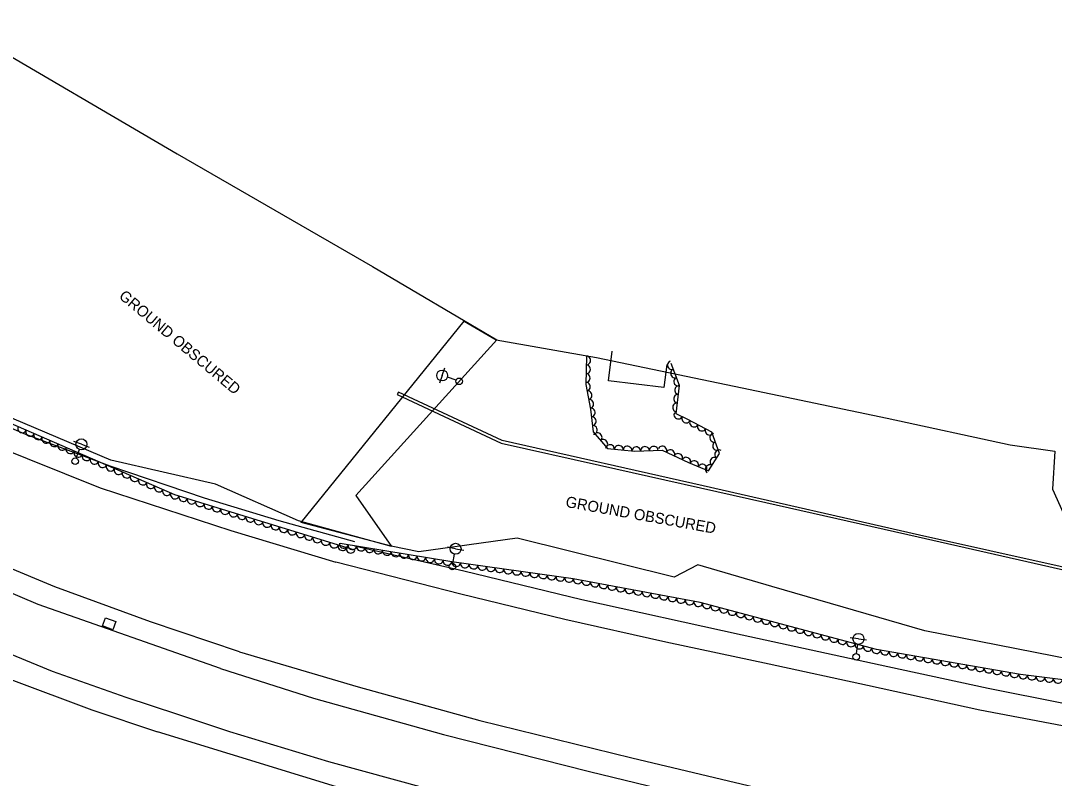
# Model space of a CAD drawing. Extents: x 1722896 to 1754269, y 648279 to 666297.
# Drawn here: x 1728856.3 to 1729327.9, y 652833.2 to 653178.9 of the extents above; entities that cross this region are included whole.
import ezdxf

# ---------------------------------------------------------------- set-up
doc = ezdxf.new("R2010")
doc.units = 0
for name, color, linetype in [('DESIGN - CENTERLINE - Proposed Text', 7, 'Continuous'), ('DESIGN - SCRATCH - User 1', 7, 'Continuous'), ('SURVEY - CENTERLINE - Preliminary', 7, 'Continuous'), ('SURVEY - CENTERLINE - Preliminary Text', 7, 'Continuous'), ('SURVEY - DRAINAGE - Natural Features', 7, 'Continuous'), ('SURVEY - DTM - Breaklines', 7, 'Continuous'), ('SURVEY - VEGETATION - Features with Text', 7, 'Continuous')]:
    doc.layers.add(name, color=color, linetype=linetype)

msp = doc.modelspace()

# ---------------------------------------------------------------- linework, layer by layer
at = {"layer": 'DESIGN - CENTERLINE - Proposed Text'}
msp.add_lwpolyline([(1729151.07, 653022.08), (1729149.66, 653011.6), (1729124.51, 653014.57), (1729126.15, 653028.17)], dxfattribs=at)
at = {"layer": 'DESIGN - SCRATCH - User 1'}
for points in [[(1729362.64, 652922.7), (1729266.32, 652944.1), (1729167.7, 652966.74), (1729076.02, 652987.28), (1729028.61, 653009.35), (1729028.09, 653008.35)], [(1729028.09, 653008.35), (1729075.43, 652986.2), (1729120.42, 652976.08), (1729196.22, 652959.02), (1729265.71, 652943.37), (1729325.44, 652929.93), (1729423.21, 652907.47)]]:
    msp.add_lwpolyline(points, dxfattribs=at)
at = {"layer": 'SURVEY - CENTERLINE - Preliminary'}
for points in [[(1728347.14, 653613.4), (1728422.44, 653482.85), (1728484.88, 653374.68), (1728555.62, 653332.36), (1728660.27, 653273.47), (1728752.84, 653219.56), (1728834.53, 653172.64), (1728927.69, 653118.22), (1729016.71, 653066.76), (1729073.46, 653033.22), (1729009.2, 652962.23), (1729025.44, 652938.98)], [(1729025.44, 652938.98), (1728983.05, 652950.75), (1728945.21, 652967.39), (1728897.36, 652978.41), (1728828.06, 653007.8), (1728765.82, 653035.37), (1728696.37, 653073.67), (1728627.12, 653119.03), (1728560.75, 653167.91), (1728519.89, 653201.22), (1728463.57, 653252.92), (1728393.97, 653323.6), (1728323.9, 653411.12), (1728259.5, 653503.26), (1728204.97, 653590.83), (1728225.69, 653606.96)], [(1729360.96, 652882.35), (1729268.83, 652900.44), (1729198.94, 652920.74), (1729165.27, 652930.68), (1729154.38, 652925.04), (1729082.76, 652942.81), (1729037.89, 652936.56), (1729025.36, 652939.11), (1728984.27, 652950), (1729058.63, 653041.82)], [(1729058.63, 653041.82), (1729073.17, 653033.36), (1729118.97, 653025.26), (1729185.52, 653011.33), (1729251.58, 652997.52), (1729307.77, 652985.42), (1729328.13, 652982.44), (1729327.01, 652965.19), (1729336.81, 652943.5)]]:
    msp.add_lwpolyline(points, dxfattribs=at)
at = {"layer": 'SURVEY - CENTERLINE - Preliminary Text'}
for points in [[(1728186.39, 653589.42), (1728207.62, 653554.27), (1728235.91, 653508.6), (1728266.56, 653462.8), (1728295.87, 653421.26), (1728326.73, 653381.65), (1728358.07, 653344.29), (1728387.56, 653311.6), (1728420.72, 653276.81), (1728453.38, 653244.85), (1728488.14, 653212.65), (1728525.99, 653179.79), (1728567.76, 653145.91), (1728613.33, 653111.9), (1728660.86, 653079.8), (1728707.4, 653051.54), (1728753.51, 653026.84), (1728797.87, 653004.89), (1728842.78, 652985.62), (1728892.53, 652965.82), (1728952.16, 652946.23), (1729000.03, 652931.84)], [(1728956.15, 652890.93), (1728915.46, 652904.6), (1728871.78, 652920.62), (1728823.89, 652940.47), (1728779.83, 652961.06), (1728734.93, 652983.89), (1728687.55, 653010.92), (1728639.67, 653041), (1728595.92, 653071.26), (1728550.01, 653106), (1728501.04, 653147.67), (1728464.72, 653180.27), (1728431.32, 653212.21), (1728395.68, 653248.68), (1728358.05, 653289.84), (1728326.87, 653325.83), (1728293.99, 653366.06), (1728260.47, 653410.38), (1728229.33, 653454.87), (1728197.27, 653503.88), (1728169.01, 653549.54), (1728150.8, 653580.53)], [(1728947.46, 652883.31), (1728864.28, 652912.45), (1728794.44, 652942.17), (1728712.03, 652984.85), (1728645.42, 653025.14), (1728590.41, 653062.9), (1728551.73, 653092.05), (1728511.67, 653124.5), (1728471.84, 653159.8), (1728433.24, 653195.88), (1728392.62, 653236.52), (1728355.07, 653277.43), (1728312.97, 653326.06), (1728274.75, 653373.53), (1728244.36, 653414.5), (1728211.08, 653462.8), (1728179.82, 653511.6), (1728154.14, 653554.57), (1728140.81, 653577.59)], [(1728115.83, 653569.15), (1728119.68, 653562.24), (1728165.3, 653486.52), (1728200.29, 653432.7), (1728237.06, 653380.5), (1728276.45, 653330.5), (1728317.8, 653280.96), (1728361.72, 653232.05), (1728407.71, 653185.4), (1728458.34, 653137.42), (1728502.77, 653098.24), (1728548.52, 653061.79), (1728581.44, 653037.45), (1728613.09, 653016.15), (1728650.77, 652991.4), (1728678.59, 652974.11), (1728724.43, 652948.71), (1728774.85, 652923.69), (1728834.79, 652896.93), (1728870.6, 652882.15), (1728904.28, 652870.28), (1728927.75, 652862.44)], [(1728106.09, 653565.38), (1728132.01, 653521.27), (1728163.72, 653470.23), (1728198.73, 653417.17), (1728230.29, 653372.8), (1728264.51, 653328.43), (1728301.95, 653283.06), (1728340.47, 653239.31), (1728379.11, 653198.88), (1728422.78, 653155.92), (1728471.99, 653111.28), (1728522.12, 653069.47), (1728567.95, 653034.36), (1728615.7, 653001.31), (1728659.19, 652974.23), (1728715.79, 652941.63), (1728781.32, 652908.78), (1728851.78, 652878.35), (1728888.7, 652864.48), (1728918.71, 652854.37)], [(1729008.7, 652941.14), (1728974.21, 652950.68), (1728940.13, 652960.99), (1728897.15, 652975.68), (1728857.81, 652990.44), (1728817.74, 653007.7), (1728784.45, 653023.27), (1728737.69, 653047.08), (1728695.19, 653070.74), (1728660.3, 653092.84), (1728625.2, 653116.5), (1728591.29, 653140.62), (1728556.87, 653167.66)], [(1729332.06, 652867.31), (1729297.74, 652874.16), (1729251.92, 652884.16), (1729185.5, 652898.55), (1729112.25, 652914.71), (1729058.49, 652927.72), (1729008.62, 652939.2)], [(1729334.74, 652856.56), (1729293.83, 652864.36), (1729242.67, 652875.55), (1729197.72, 652885.25), (1729150.62, 652895.41), (1729104.59, 652905.72), (1729057.06, 652917.31), (1729000.03, 652931.84)], [(1728956.15, 652890.93), (1729010.29, 652874.92), (1729065.83, 652859.63), (1729135.05, 652842.49), (1729197.78, 652827.59), (1729263.16, 652812.24), (1729325.44, 652798.03), (1729390.09, 652782.81)], [(1728947.46, 652883.31), (1728989.83, 652869.72), (1729049.11, 652853.23), (1729115.83, 652836.33), (1729174.03, 652822.25), (1729236.28, 652807.87), (1729305.3, 652791.72), (1729368.24, 652777.24)], [(1728927.75, 652862.44), (1728951.61, 652854.51), (1728996.67, 652840.87), (1729041.76, 652828.53), (1729092.31, 652815.24), (1729151.73, 652801.37), (1729205.56, 652788.57), (1729270.79, 652773.64), (1729313.44, 652763.39), (1729359.16, 652752.98)], [(1730270.3, 652515.2), (1730228.96, 652529.12), (1730166.13, 652549.21), (1730105.7, 652566.49), (1730051.45, 652580.8), (1730001.69, 652593.2), (1729955.68, 652604.21), (1729906, 652615.94), (1729848.69, 652629.12), (1729783.93, 652644.03), (1729726.92, 652657.34), (1729658.34, 652673.01), (1729604.33, 652685.78), (1729534.44, 652701.71), (1729459.5, 652718.9), (1729384.48, 652736.76), (1729323.16, 652750.51), (1729258.16, 652765.72), (1729169.76, 652786), (1729121.61, 652797.37), (1729018.16, 652823.93), (1728918.71, 652854.37)]]:
    msp.add_lwpolyline(points, dxfattribs=at)
at = {"layer": 'SURVEY - DRAINAGE - Natural Features'}
msp.add_line((1728896.59, 652903.74), (1728896.59, 652903.74), dxfattribs=at)
msp.add_lwpolyline([(1728893.55, 652902.73), (1728894.94, 652906.48), (1728899.63, 652904.75), (1728898.24, 652901), (1728893.55, 652902.73)], dxfattribs=at)
at = {"layer": 'SURVEY - DTM - Breaklines'}
for p, q in [((1729048.57, 653017.01), (1729047.37, 653013.45)), ((1729048.57, 653017.01), (1729049.77, 653020.56)), ((1729054.96, 653014.84), (1729050.94, 653016.2)), ((1728883.99, 652985.61), (1728880.48, 652986.91)), ((1728883.99, 652985.61), (1728887.51, 652984.3)), ((1728881.64, 652979.28), (1728883.12, 652983.26)), ((1729054.7, 652937.94), (1729051.01, 652938.62)), ((1729054.7, 652937.94), (1729058.39, 652937.26)), ((1729053.48, 652931.3), (1729054.25, 652935.48)), ((1729238.52, 652896.85), (1729234.8, 652897.35)), ((1729237.62, 652890.16), (1729238.19, 652894.37)), ((1729238.52, 652896.85), (1729242.24, 652896.34))]:
    msp.add_line(p, q, dxfattribs=at)
for centre, radius in [((1729048.57, 653017.01), 2.5), ((1729056.38, 653014.36), 1.5), ((1728883.99, 652985.61), 2.5), ((1728881.12, 652977.87), 1.5), ((1729054.7, 652937.94), 2.5), ((1729053.21, 652929.83), 1.5), ((1729238.52, 652896.85), 2.5), ((1729237.42, 652888.67), 1.5)]:
    msp.add_circle(centre, radius, dxfattribs=at)
at = {"layer": 'SURVEY - VEGETATION - Features with Text'}
for points in [[(1729008.8, 652937.3), (1728926.54, 652962.62), (1728823.57, 653007.24), (1728745.63, 653042.32), (1728684.48, 653077.21), (1728614.85, 653124.77), (1728554.42, 653169.63), (1728506.38, 653209.8), (1728456.48, 653257.37), (1728401.52, 653313.09), (1728374.97, 653343), (1728338.77, 653388.42), (1728294.08, 653449.68), (1728255.51, 653505.86), (1728219.4, 653563.08), (1728202.4, 653593.4), (1728225.17, 653609.3), (1728252.04, 653612.82), (1728291.34, 653612.92), (1728347.43, 653614.57)], [(1729114.48, 653025.88), (1729114.09, 653012.86), (1729116.26, 653001.72), (1729117.54, 652991.36), (1729124.03, 652983.68), (1729136.46, 652982.55), (1729148.99, 652982.92), (1729160.91, 652977.34), (1729170.07, 652973.46), (1729175.07, 652981.47), (1729171.69, 652991.17), (1729160.71, 652996.9), (1729155.3, 652999.58), (1729156.83, 653012.49), (1729152.99, 653022.51)], [(1729355.14, 652875.31), (1729312.42, 652880.62), (1729246.74, 652892.05), (1729166.3, 652913.37), (1729108.35, 652924.3), (1729052.97, 652931.99), (1729002.08, 652940.38)]]:
    msp.add_lwpolyline(points, dxfattribs=at)
for centre, major_axis in [((1729114.3, 653019.88), (-0.06, -2)), ((1729114.42, 653023.88), (-0.06, -2)), ((1729153.3, 653021.7), (-0.72, 1.87)), ((1729114.18, 653015.88), (-0.06, -2)), ((1729154.73, 653017.97), (-0.72, 1.87)), ((1729114.28, 653011.9), (0.38, -1.96)), ((1729156.17, 653014.23), (-0.72, 1.87)), ((1729156.58, 653010.37), (0.24, 1.99)), ((1729115.04, 653007.98), (0.38, -1.96)), ((1729156.11, 653006.4), (0.24, 1.99)), ((1729115.8, 653004.05), (0.38, -1.96)), ((1729155.64, 653002.43), (0.24, 1.99)), ((1729116.46, 653000.11), (0.25, -1.98)), ((1729116.95, 652996.14), (0.25, -1.98)), ((1729156.31, 652999.08), (-1.79, 0.89)), ((1729159.89, 652997.3), (-1.79, 0.89)), ((1728856.87, 652992.81), (-1.84, 0.8)), ((1729117.44, 652992.17), (0.25, -1.98)), ((1729163.45, 652995.47), (-1.77, 0.93)), ((1729166.99, 652993.62), (-1.77, 0.93)), ((1728860.54, 652991.22), (-1.84, 0.8)), ((1728864.21, 652989.63), (-1.84, 0.8)), ((1728867.88, 652988.04), (-1.84, 0.8)), ((1729119.6, 652988.93), (1.29, -1.53)), ((1729170.54, 652991.77), (-1.77, 0.93)), ((1729172.58, 652988.61), (-0.66, 1.89)), ((1728871.55, 652986.45), (-1.84, 0.8)), ((1728875.22, 652984.86), (-1.84, 0.8)), ((1728878.89, 652983.27), (-1.84, 0.8)), ((1729122.18, 652985.87), (1.29, -1.53)), ((1729125.15, 652983.57), (1.99, -0.18)), ((1729129.14, 652983.21), (1.99, -0.18)), ((1729133.12, 652982.85), (1.99, -0.18)), ((1729137.11, 652982.57), (2, 0.06)), ((1729141.11, 652982.68), (2, 0.06)), ((1729145.1, 652982.8), (2, 0.06)), ((1729149.09, 652982.87), (1.81, -0.85)), ((1729173.9, 652984.83), (-0.66, 1.89)), ((1728882.56, 652981.68), (-1.84, 0.8)), ((1728886.23, 652980.09), (-1.84, 0.8)), ((1728889.9, 652978.5), (-1.84, 0.8)), ((1729152.71, 652981.17), (1.81, -0.85)), ((1729156.34, 652979.48), (1.81, -0.85)), ((1729159.96, 652977.78), (1.81, -0.85)), ((1729172.72, 652977.7), (1.06, 1.7)), ((1729174.83, 652981.1), (1.06, 1.7)), ((1728893.57, 652976.91), (-1.84, 0.8)), ((1728897.24, 652975.32), (-1.84, 0.8)), ((1728900.91, 652973.73), (-1.84, 0.8)), ((1729163.63, 652976.19), (1.84, -0.78)), ((1729167.31, 652974.63), (1.84, -0.78)), ((1729170.6, 652974.31), (1.06, 1.7)), ((1728904.59, 652972.14), (-1.84, 0.8)), ((1728908.26, 652970.55), (-1.84, 0.8)), ((1728911.93, 652968.96), (-1.84, 0.8)), ((1728915.6, 652967.37), (-1.84, 0.8)), ((1728919.27, 652965.78), (-1.84, 0.8)), ((1728922.94, 652964.19), (-1.84, 0.8)), ((1728926.61, 652962.6), (-1.91, 0.59)), ((1728930.43, 652961.43), (-1.91, 0.59)), ((1728934.26, 652960.25), (-1.91, 0.59)), ((1728938.08, 652959.07), (-1.91, 0.59)), ((1728941.9, 652957.9), (-1.91, 0.59)), ((1728945.72, 652956.72), (-1.91, 0.59)), ((1728949.55, 652955.54), (-1.91, 0.59)), ((1728953.37, 652954.36), (-1.91, 0.59)), ((1728957.19, 652953.19), (-1.91, 0.59)), ((1728961.02, 652952.01), (-1.91, 0.59)), ((1728964.84, 652950.83), (-1.91, 0.59)), ((1728968.66, 652949.66), (-1.91, 0.59)), ((1728972.49, 652948.48), (-1.91, 0.59)), ((1728976.31, 652947.3), (-1.91, 0.59)), ((1728980.13, 652946.13), (-1.91, 0.59)), ((1728983.95, 652944.95), (-1.91, 0.59)), ((1728987.78, 652943.77), (-1.91, 0.59)), ((1728991.6, 652942.6), (-1.91, 0.59)), ((1728995.42, 652941.42), (-1.91, 0.59)), ((1728999.25, 652940.24), (-1.91, 0.59)), ((1729003.07, 652939.07), (-1.91, 0.59)), ((1729003.65, 652940.12), (-1.97, 0.33)), ((1729006.89, 652937.89), (-1.91, 0.59)), ((1729007.6, 652939.47), (-1.97, 0.33)), ((1729011.55, 652938.82), (-1.97, 0.33)), ((1729015.49, 652938.17), (-1.97, 0.33)), ((1729019.44, 652937.52), (-1.97, 0.33)), ((1729023.39, 652936.87), (-1.97, 0.33)), ((1729027.33, 652936.22), (-1.97, 0.33)), ((1729031.28, 652935.56), (-1.97, 0.33)), ((1729035.23, 652934.91), (-1.97, 0.33)), ((1729039.17, 652934.26), (-1.97, 0.33)), ((1729043.12, 652933.61), (-1.97, 0.33)), ((1729047.07, 652932.96), (-1.97, 0.33)), ((1729051.01, 652932.31), (-1.97, 0.33)), ((1729054.97, 652931.71), (-1.98, 0.28)), ((1729058.93, 652931.16), (-1.98, 0.28)), ((1729062.89, 652930.61), (-1.98, 0.28)), ((1729066.85, 652930.06), (-1.98, 0.28)), ((1729070.82, 652929.51), (-1.98, 0.28)), ((1729074.78, 652928.96), (-1.98, 0.28)), ((1729078.74, 652928.41), (-1.98, 0.28)), ((1729082.7, 652927.86), (-1.98, 0.28)), ((1729086.66, 652927.31), (-1.98, 0.28)), ((1729090.63, 652926.76), (-1.98, 0.28)), ((1729094.59, 652926.21), (-1.98, 0.28)), ((1729098.55, 652925.66), (-1.98, 0.28)), ((1729102.51, 652925.11), (-1.98, 0.28)), ((1729106.47, 652924.56), (-1.98, 0.28)), ((1729110.42, 652923.91), (-1.97, 0.37)), ((1729114.35, 652923.17), (-1.97, 0.37)), ((1729118.28, 652922.42), (-1.97, 0.37)), ((1729122.21, 652921.68), (-1.97, 0.37)), ((1729126.14, 652920.94), (-1.97, 0.37)), ((1729130.07, 652920.2), (-1.97, 0.37)), ((1729134, 652919.46), (-1.97, 0.37)), ((1729137.94, 652918.72), (-1.97, 0.37)), ((1729141.87, 652917.98), (-1.97, 0.37)), ((1729145.8, 652917.24), (-1.97, 0.37)), ((1729149.73, 652916.49), (-1.97, 0.37)), ((1729153.66, 652915.75), (-1.97, 0.37)), ((1729157.59, 652915.01), (-1.97, 0.37)), ((1729161.52, 652914.27), (-1.97, 0.37)), ((1729165.45, 652913.53), (-1.97, 0.37)), ((1729169.33, 652912.57), (-1.93, 0.51)), ((1729173.2, 652911.54), (-1.93, 0.51)), ((1729177.06, 652910.52), (-1.93, 0.51)), ((1729180.93, 652909.49), (-1.93, 0.51)), ((1729184.8, 652908.47), (-1.93, 0.51)), ((1729188.66, 652907.44), (-1.93, 0.51)), ((1729192.53, 652906.42), (-1.93, 0.51)), ((1729196.4, 652905.39), (-1.93, 0.51)), ((1729200.26, 652904.37), (-1.93, 0.51)), ((1729204.13, 652903.34), (-1.93, 0.51)), ((1729207.99, 652902.32), (-1.93, 0.51)), ((1729211.86, 652901.29), (-1.93, 0.51)), ((1729215.73, 652900.27), (-1.93, 0.51)), ((1729219.59, 652899.24), (-1.93, 0.51)), ((1729223.46, 652898.22), (-1.93, 0.51)), ((1729227.33, 652897.19), (-1.93, 0.51)), ((1729231.19, 652896.17), (-1.93, 0.51)), ((1729235.06, 652895.14), (-1.93, 0.51)), ((1729238.93, 652894.12), (-1.93, 0.51)), ((1729242.79, 652893.09), (-1.93, 0.51)), ((1729246.66, 652892.07), (-1.93, 0.51)), ((1729250.6, 652891.37), (-1.97, 0.34)), ((1729254.54, 652890.69), (-1.97, 0.34)), ((1729258.48, 652890), (-1.97, 0.34)), ((1729262.42, 652889.32), (-1.97, 0.34)), ((1729266.36, 652888.63), (-1.97, 0.34)), ((1729270.3, 652887.95), (-1.97, 0.34)), ((1729274.24, 652887.26), (-1.97, 0.34)), ((1729278.18, 652886.58), (-1.97, 0.34)), ((1729282.13, 652885.89), (-1.97, 0.34)), ((1729286.07, 652885.2), (-1.97, 0.34)), ((1729290.01, 652884.52), (-1.97, 0.34)), ((1729293.95, 652883.83), (-1.97, 0.34)), ((1729297.89, 652883.15), (-1.97, 0.34)), ((1729301.83, 652882.46), (-1.97, 0.34)), ((1729305.77, 652881.78), (-1.97, 0.34)), ((1729309.71, 652881.09), (-1.97, 0.34)), ((1729313.66, 652880.47), (-1.98, 0.25)), ((1729317.63, 652879.97), (-1.98, 0.25)), ((1729321.6, 652879.48), (-1.98, 0.25)), ((1729325.57, 652878.99), (-1.98, 0.25)), ((1729329.54, 652878.49), (-1.98, 0.25))]:
    msp.add_ellipse(centre, major_axis=major_axis, ratio=0.940188, start_param=0, end_param=3.141593, dxfattribs=at)

# ---------------------------------------------------------------- texts
at = {"layer": 'SURVEY - CENTERLINE - Preliminary'}
for rotation, p in [(320.0125, (1728900.71, 653052.6)), (349.7983, (1729104.63, 652957.09))]:
    msp.add_text('GROUND OBSCURED', height=5, rotation=rotation, dxfattribs=at).set_placement(p)

doc.saveas('drawing.dxf')
